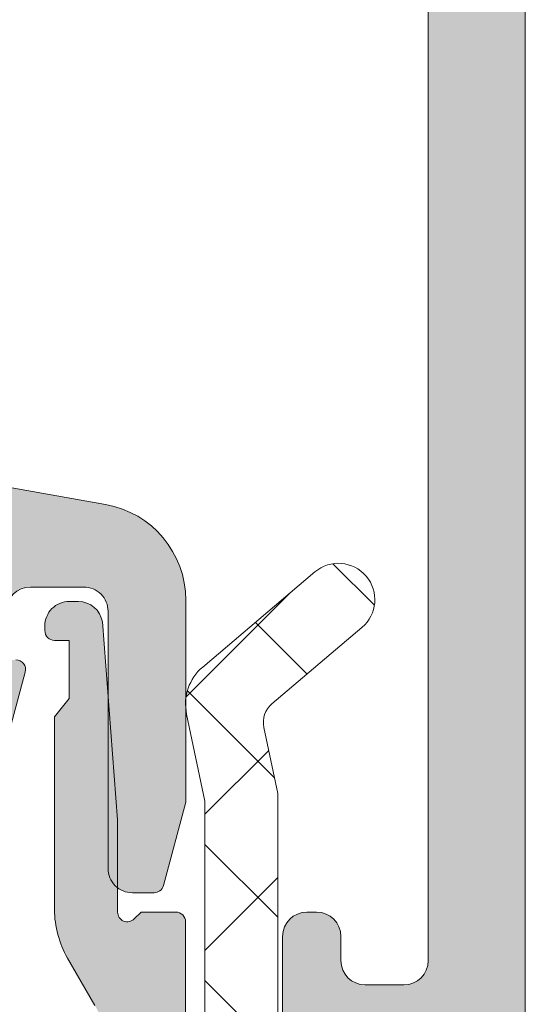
# Model space of a CAD drawing. Header units: millimetres. Extents: x 213386 to 506888, y 183055 to 450952.
# Tile 853 of 1056: x 399594 to 399604, y 330179 to 330200. Entities that reach past the tile are written whole.
import ezdxf

# ---------------------------------------------------------------- set-up
doc = ezdxf.new("R2010")
doc.units = ezdxf.units.MM
doc.layers.add('FASÁDA DETAILNÍ', color=255, linetype='Continuous', lineweight=0)
doc.layers.add('NOVA', color=255, linetype='Continuous', lineweight=0)

# ---------------------------------------------------------------- blocks, each defined once
blk = doc.blocks.new('A$C69D17D4D')
at = {"layer": 'FASÁDA DETAILNÍ'}
h = blk.add_hatch(color=256, dxfattribs=at)
edge = h.paths.add_edge_path()
edge.add_arc((1643.31799277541, 12423.51065356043), 0.5000674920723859, -89.99226754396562, -0.007732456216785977, ccw=False)
edge.add_line((1643.318060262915, 12423.01058607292), (1639.318060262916, 12423.01058607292))
edge.add_arc((1639.318127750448, 12423.51065356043), 0.5000674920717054, 180.0077324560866, 269.99226754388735, ccw=False)
edge.add_line((1638.818060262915, 12423.51058607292), (1638.818060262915, 12424.81063490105))
edge.add_arc((1639.318097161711, 12424.81059800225), 0.5000369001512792, 90.00422797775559, 179.9957720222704, ccw=False)
edge.add_line((1639.318060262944, 12425.31063490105), (1639.818060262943, 12425.31063490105))
edge.add_line((1639.818060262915, 12425.31063490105), (1639.818060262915, 12424.31063490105))
edge.add_line((1639.818060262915, 12424.31063490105), (1641.318060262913, 12424.31063490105))
edge.add_arc((1641.318097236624, 12425.31059792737), 0.9999630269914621, 269.9978814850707, 360.0021185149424)
edge.add_line((1642.318060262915, 12425.31063490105), (1642.318060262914, 12429.31063490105))
edge.add_arc((1641.317983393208, 12429.31055803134), 1.000076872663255, 0.004403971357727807, 89.99559602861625)
edge.add_line((1641.318060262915, 12430.31063490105), (1639.818060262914, 12430.31063490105))
edge.add_line((1639.818060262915, 12430.31063490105), (1639.818060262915, 12429.31063490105))
edge.add_line((1639.818060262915, 12429.31063490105), (1639.318060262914, 12429.31063490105))
edge.add_arc((1639.318002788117, 12429.81057742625), 0.4999425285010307, -180.00658688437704, -89.99341311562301, ccw=False)
edge.add_line((1638.818060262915, 12429.81063490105), (1638.818060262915, 12432.61062269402))
edge.add_arc((1639.318060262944, 12432.61062269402), 0.5000000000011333, 90.0000000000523, 180.0000000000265, ccw=False)
edge.add_line((1639.318060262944, 12433.11062269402), (1639.518060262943, 12433.11062269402))
edge.add_arc((1639.518060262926, 12432.61062269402), 0.5000000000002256, -2.609112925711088e-11, 89.99999999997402, ccw=False)
edge.add_line((1640.018060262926, 12432.61062269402), (1640.018060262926, 12432.11062269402))
edge.add_arc((1640.518095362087, 12432.11065779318), 0.500035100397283, 180.0040217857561, 269.9959782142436)
edge.add_line((1640.518060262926, 12431.61062269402), (1641.318063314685, 12431.61062269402))
edge.add_arc((1641.318046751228, 12432.11063925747), 0.5000165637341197, -89.99810203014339, -0.001897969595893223)
edge.add_line((1641.818063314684, 12432.11062269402), (1641.818063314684, 12463.4106165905))
edge.add_line((1641.818063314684, 12463.4106165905), (1641.385666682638, 12469.44907421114))
edge.add_arc((1640.386446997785, 12469.41061815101), 0.9999594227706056, 2.20400286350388, 89.99999999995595)
edge.add_line((1640.386446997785, 12470.41057757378), (1633.71799478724, 12470.41057757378))
edge.add_arc((1633.717994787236, 12469.91057757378), 0.5000000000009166, 90.00000000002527, 179.9999999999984)
edge.add_line((1633.217994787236, 12469.91057757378), (1633.217994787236, 12469.01057757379))
edge.add_arc((1632.717994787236, 12469.01057757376), 0.5000000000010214, -89.99999999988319, 1.425064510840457e-10, ccw=False)
edge.add_line((1632.717994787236, 12468.51057757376), (1631.317993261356, 12468.51057757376))
edge.add_arc((1631.050472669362, 12468.43174112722), 0.278895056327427, 16.41987641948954, 91.1645893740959)
edge.add_line((1631.044804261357, 12468.71057857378), (1630.591210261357, 12468.71057857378))
edge.add_arc((1630.585549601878, 12468.43171047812), 0.2789255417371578, 88.83712992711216, 163.575405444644)
edge.add_line((1630.318006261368, 12468.51057757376), (1628.43799526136, 12468.51057757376))
edge.add_arc((1628.437995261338, 12468.81057757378), 0.3000000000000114, 180.0000000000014, 270, ccw=False)
edge.add_line((1628.13799526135, 12468.81057757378), (1628.13799526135, 12469.79055189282))
edge.add_arc((1628.437995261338, 12469.79055189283), 0.2999999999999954, 90.0000000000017, 180.0000000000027, ccw=False)
edge.add_line((1628.437995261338, 12470.09055189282), (1631.197993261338, 12470.09055189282))
edge.add_arc((1631.197993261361, 12470.21055189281), 0.1200000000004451, 269.9999999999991, 360)
edge.add_line((1631.317993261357, 12470.21055189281), (1631.317993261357, 12474.51057757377))
edge.add_arc((1630.817993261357, 12474.51057757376), 0.5000000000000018, -8.014997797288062e-13, 89.9999999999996)
edge.add_line((1630.817993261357, 12475.01057757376), (1630.117993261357, 12475.01057757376))
edge.add_line((1630.117993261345, 12475.01057757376), (1627.725172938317, 12473.62908211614))
edge.add_arc((1627.656113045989, 12473.74869735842), 0.1381197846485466, -180.0000000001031, -60.000000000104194, ccw=False)
edge.add_line((1627.517993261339, 12473.74869735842), (1627.51799326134, 12477.51057757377))
edge.add_arc((1625.517993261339, 12477.51057757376), 1.999999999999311, 6.730053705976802e-12, 90.00000000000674)
edge.add_line((1625.517993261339, 12479.51057757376), (1624.94999787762, 12479.51057757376))
edge.add_arc((1624.949997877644, 12480.01057757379), 0.5000000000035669, 235.5209282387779, 269.99999999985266, ccw=False)
edge.add_arc((1627.497471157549, 12483.72007617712), 4.999999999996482, 185.3492280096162, 235.5209282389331, ccw=False)
edge.add_arc((1622.656119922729, 12483.27245778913), 0.1381197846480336, 60.00000000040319, 187.7024374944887, ccw=False)
edge.add_line((1622.725179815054, 12483.3920730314), (1625.118000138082, 12482.01057757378))
edge.add_line((1625.118000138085, 12482.01057757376), (1625.818000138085, 12482.01057757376))
edge.add_arc((1625.818000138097, 12482.51057757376), 0.5, 270, 360)
edge.add_line((1626.318000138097, 12482.51057757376), (1626.318000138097, 12486.81060325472))
edge.add_arc((1626.198000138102, 12486.81060325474), 0.1199999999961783, 1.272221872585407e-14, 89.9999999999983)
edge.add_line((1626.198000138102, 12486.93060325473), (1623.438002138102, 12486.93060325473))
edge.add_arc((1623.438002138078, 12487.23060325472), 0.2999999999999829, -180, -89.99999999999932, ccw=False)
edge.add_line((1623.13800213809, 12487.23060325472), (1623.13800213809, 12488.21057757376))
edge.add_arc((1623.438002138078, 12488.21057757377), 0.300000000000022, 90.00000000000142, 180, ccw=False)
edge.add_line((1623.438002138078, 12488.51057757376), (1625.318013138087, 12488.51057757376))
edge.add_arc((1625.585556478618, 12488.58944466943), 0.2789255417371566, 196.424594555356, 271.1628700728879)
edge.add_line((1625.591217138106, 12488.31057657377), (1626.044811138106, 12488.31057657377))
edge.add_arc((1626.050479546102, 12488.58941402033), 0.2788950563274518, 268.8354106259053, 343.5801235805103)
edge.add_line((1626.318000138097, 12488.51057757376), (1629.318058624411, 12488.51057757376))
edge.add_line((1629.318058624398, 12488.51057757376), (1630.018161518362, 12487.81050520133))
edge.add_line((1630.018161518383, 12487.81050520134), (1630.018161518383, 12487.21049909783))
edge.add_line((1630.018161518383, 12487.21049909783), (1628.418155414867, 12487.21049909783))
edge.add_arc((1628.418164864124, 12486.71048964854), 0.5000094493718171, 90.00108278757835, 179.9989172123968)
edge.add_line((1627.918155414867, 12486.71049909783), (1627.918155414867, 12486.31507101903))
edge.add_arc((1628.418155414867, 12486.31507101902), 0.5000000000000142, 180.0000000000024, 195.0000000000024)
edge.add_line((1627.935192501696, 12486.18566149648), (1628.319401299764, 12484.75177474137))
edge.add_arc((1629.285327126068, 12485.01059378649), 1.000000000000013, 195.0000000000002, 270.0000000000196)
edge.add_line((1629.285327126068, 12484.01059378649), (1635.01814931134, 12484.01059378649))
edge.add_line((1635.018149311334, 12484.01059378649), (1635.018149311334, 12487.21049909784))
edge.add_line((1635.018149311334, 12487.21049909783), (1634.218161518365, 12487.21049909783))
edge.add_line((1634.218161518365, 12487.21049909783), (1634.218161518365, 12487.81050520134))
edge.add_line((1634.218161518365, 12487.81050520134), (1635.430594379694, 12488.51048689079))
edge.add_line((1635.430594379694, 12488.51048689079), (1636.518149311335, 12488.51048689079))
edge.add_line((1636.518149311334, 12488.51048689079), (1636.518149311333, 12473.51057757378))
edge.add_arc((1637.018149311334, 12473.51057757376), 0.5000000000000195, 179.9999999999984, 270.0000000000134)
edge.add_line((1637.018149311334, 12473.01057757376), (1642.818060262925, 12473.01057757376))
edge.add_arc((1642.818060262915, 12472.01057757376), 1, 0, 90.0000000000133, ccw=False)
edge.add_line((1643.818060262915, 12472.01057757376), (1643.818060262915, 12423.51058607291))
edge = h.paths.add_edge_path(flags=16)
edge.add_line((1634.218161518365, 12482.41059378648), (1629.818161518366, 12482.41059378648))
edge.add_arc((1629.818161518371, 12481.91059378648), 0.5000000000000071, 90.00000000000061, 179.9999999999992)
edge.add_line((1629.318161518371, 12481.91059378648), (1629.318161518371, 12477.51059378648))
edge.add_arc((1629.818161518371, 12477.51059378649), 0.4999999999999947, 179.9999999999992, 270.0000000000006)
edge.add_line((1629.818161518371, 12477.01059378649), (1634.218161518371, 12477.01059378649))
edge.add_arc((1634.218161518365, 12477.51059378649), 0.5, 270, 360)
edge.add_line((1634.718161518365, 12477.51059378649), (1634.718161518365, 12481.91059378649))
edge.add_arc((1634.218161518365, 12481.91059378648), 0.4999999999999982, 1.272221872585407e-14, 90.00000000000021)
h = blk.add_hatch(color=256, dxfattribs=at)
edge = h.paths.add_edge_path(flags=16)
edge.add_line((1631.321845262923, 12440.71044225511), (1627.122095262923, 12440.71044225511))
edge.add_ellipse((1627.122094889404, 12440.21044262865), major_axis=(-0.4999996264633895, 0), ratio=1, start_angle=-90.00004280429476, end_angle=4.280419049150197e-05)
edge.add_line((1626.622095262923, 12440.21044225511), (1626.622095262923, 12435.81041825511))
edge.add_ellipse((1627.122094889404, 12435.81041788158), major_axis=(-0.49999962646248, 0), ratio=1, start_angle=-4.280419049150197e-05, end_angle=90.00004280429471)
edge.add_line((1627.122095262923, 12435.3104182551), (1631.321844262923, 12435.3104182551))
edge.add_ellipse((1631.321843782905, 12435.81041873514), major_axis=(-0.5000004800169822, 0), ratio=1, start_angle=90.00005500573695, end_angle=179.9999449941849)
edge.add_line((1631.821844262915, 12435.8104182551), (1631.821845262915, 12440.2104422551))
edge.add_ellipse((1631.32184563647, 12440.21044262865), major_axis=(-0.49999962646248, 0), ratio=1, start_angle=179.9999571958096, end_angle=270.0000428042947)
edge = h.paths.add_edge_path()
edge.add_line((1628.408441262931, 12442.70882325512), (1635.171441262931, 12441.50906325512))
edge.add_arc((1634.822096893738, 12439.53981162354), 1.999998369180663, -3.9202593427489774e-05, 79.9404098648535, ccw=False)
edge.add_line((1636.822095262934, 12439.53981025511), (1636.822095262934, 12435.37483725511))
edge.add_line((1636.822095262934, 12435.37483725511), (1636.361814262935, 12433.65704825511))
edge.add_arc((1636.168629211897, 12433.70881217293), 0.1999999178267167, 270.0000146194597, 344.9999614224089, ccw=False)
edge.add_line((1636.168629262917, 12433.50881225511), (1635.722095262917, 12433.50881225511))
edge.add_arc((1635.722094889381, 12434.00881188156), 0.4999996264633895, 179.9999571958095, 270.0000428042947, ccw=False)
edge.add_line((1635.222095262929, 12434.00881225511), (1635.222095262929, 12439.30881225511))
edge.add_arc((1634.722095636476, 12439.30881262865), 0.49999962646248, 359.9999571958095, 450.0000428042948)
edge.add_line((1634.722095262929, 12439.80881225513), (1633.621845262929, 12439.80881225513))
edge.add_arc((1633.62184574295, 12439.30881177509), 0.5000004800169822, 90.00005500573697, 179.9999449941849)
edge.add_line((1633.12184526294, 12439.30881225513), (1633.12184526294, 12438.30881225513))
edge.add_line((1633.12184526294, 12438.30881225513), (1633.32184526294, 12438.30881225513))
edge.add_arc((1633.321844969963, 12438.10881211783), 0.2000001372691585, -15.000005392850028, 89.99991606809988, ccw=False)
edge.add_line((1633.515030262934, 12438.05704825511), (1633.121844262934, 12436.58966025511))
edge.add_line((1633.121844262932, 12436.58966025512), (1633.121844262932, 12434.50881225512))
edge.add_arc((1632.121843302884, 12434.50881321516), 1.0000009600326, 270.00005500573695, 359.99994499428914, ccw=False)
edge.add_line((1632.121844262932, 12433.50881225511), (1621.222342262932, 12433.50881225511))
edge.add_arc((1621.222342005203, 12433.90881259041), 0.400000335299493, 150.0000831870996, 270.0000369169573, ccw=False)
edge.add_line((1620.875931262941, 12434.10881225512), (1621.374097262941, 12434.97166025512))
edge.add_line((1621.374097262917, 12434.97166025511), (1621.801967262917, 12436.46382125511))
edge.add_arc((1622.090346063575, 12436.38112987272), 0.3000003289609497, 59.820758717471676, 163.9999831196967, ccw=False)
edge.add_line((1622.241158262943, 12436.64046725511), (1624.706769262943, 12435.20873225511))
edge.add_line((1624.706769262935, 12435.20873225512), (1625.127188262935, 12435.20873225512))
edge.add_arc((1625.130680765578, 12435.40030053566), 0.1916001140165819, 268.9555499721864, 362.5222218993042)
edge.add_line((1625.322095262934, 12435.40873225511), (1625.322095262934, 12441.89817125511))
edge.add_arc((1625.122928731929, 12441.91640900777), 0.1999998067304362, 354.7679954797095, 474.1409481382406)
edge.add_line((1625.041132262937, 12442.09891725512), (1622.657447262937, 12441.03059625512))
edge.add_arc((1622.575650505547, 12441.21310485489), 0.2000002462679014, 201.9737977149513, 294.14098223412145, ccw=False)
edge.add_line((1622.390179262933, 12441.1382682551), (1621.573819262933, 12443.1614962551))
edge.add_arc((1621.944761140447, 12443.31116936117), 0.3999998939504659, 89.999982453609, 201.973817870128, ccw=False)
edge.add_line((1621.944761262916, 12443.71116925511), (1624.008908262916, 12443.71117025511))
edge.add_arc((1624.008909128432, 12443.41117061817), 0.2999996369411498, 37.90491346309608, 90.00016529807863, ccw=False)
edge.add_arc((1624.482328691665, 12443.77978116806), 0.300000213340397, 217.9046525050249, 285.9998620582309)
edge.add_line((1624.565019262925, 12443.49140225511), (1625.322908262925, 12443.70872425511))
edge.add_arc((1625.322908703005, 12442.10872520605), 1.599999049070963, 31.592394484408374, 90.00001575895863, ccw=False)
edge.add_arc((1627.11168074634, 12443.20885722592), 0.4999999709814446, 211.592335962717, 269.9984549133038)
edge.add_line((1627.111667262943, 12442.70885725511), (1628.408441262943, 12442.70882325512))
h = blk.add_hatch(dxfattribs=at)
h.set_pattern_fill('ANSI37', color=256, scale=0.625, angle=90, style=0)
h.set_pattern_definition([(135, (0, 0), (-1.403165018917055, -1.403165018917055), []), (225, (0, 0), (1.403165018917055, -1.403165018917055), [])])
edge = h.paths.add_edge_path()
edge.add_ellipse((1632.19749843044, 12424.12367074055), major_axis=(-5.039467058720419, 0), ratio=1, start_angle=119.7917844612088, end_angle=175.0355387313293, ccw=False)
edge.add_ellipse((1634.552298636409, 12420.01058626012), major_axis=(-0.3000000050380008, 0), ratio=1, start_angle=90.00069261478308, end_angle=119.79217298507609, ccw=False)
edge.add_line((1634.55230226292, 12419.71058625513), (1634.01801826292, 12419.71058325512))
edge.add_ellipse((1634.018017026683, 12420.01058301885), major_axis=(-0.2999997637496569, 0), ratio=1, start_angle=-4.512122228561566e-05, end_angle=90.00023610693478, ccw=False)
edge.add_line((1633.718017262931, 12420.01058325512), (1633.718017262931, 12421.56058025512))
edge.add_ellipse((1633.418006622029, 12421.56057261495), major_axis=(-0.3000106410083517, 0), ratio=1, start_angle=180.0014591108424, end_angle=269.9956760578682)
edge.add_line((1633.418029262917, 12421.86058325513), (1632.018047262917, 12421.86059425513))
edge.add_ellipse((1632.018050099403, 12422.16058409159), major_axis=(-0.2999898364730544, 0), ratio=1, start_angle=0.00035074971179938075, end_angle=89.99945825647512, ccw=False)
edge.add_line((1631.718060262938, 12422.16058225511), (1631.718060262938, 12423.86059425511))
edge.add_ellipse((1632.018070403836, 12423.86058711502), major_axis=(-0.3000101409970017, 0), ratio=1, start_angle=270.00441943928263, end_angle=359.9986363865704, ccw=False)
edge.add_line((1632.018047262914, 12424.1605972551), (1633.581878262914, 12424.1605862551))
edge.add_ellipse((1633.614735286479, 12424.46174531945), major_axis=(-0.3029461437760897, 0), ratio=1, start_angle=83.77354909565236, end_angle=193.4835773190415)
edge.add_ellipse((1644.930699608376, 12433.16666845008), major_axis=(-14.00076634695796, 0), ratio=1, start_angle=15.301732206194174, end_angle=38.07562007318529, ccw=False)
edge.add_ellipse((1630.938461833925, 12429.35995487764), major_axis=(-0.5004721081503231, 0), ratio=1, start_angle=192.9176085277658, end_angle=309.806634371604)
edge.add_line((1630.618060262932, 12429.74442225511), (1630.618060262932, 12421.46114325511))
edge.add_ellipse((1631.118059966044, 12421.46114378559), major_axis=(-0.4999997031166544, 0), ratio=1, start_angle=6.078930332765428e-05, end_angle=60.00001964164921)
edge.add_line((1630.868060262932, 12421.02813125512), (1631.168060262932, 12420.85492525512))
edge.add_ellipse((1630.918060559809, 12420.42191272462), major_axis=(-0.4999997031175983, 0), ratio=1, start_angle=180.0000607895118, end_angle=240.0000196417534, ccw=False)
edge.add_line((1631.41806026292, 12420.42191325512), (1631.41806026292, 12418.79256525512))
edge.add_ellipse((1630.418060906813, 12418.79256447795), major_axis=(-0.9999993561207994, 0), ratio=1, start_angle=120.0503388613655, end_angle=180.0000445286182, ccw=False)
edge.add_ellipse((1634.574387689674, 12411.6081837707), major_axis=(-7.300023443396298, 0), ratio=1, start_angle=300.050354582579, end_angle=348.7144463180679)
edge.add_ellipse((1627.518050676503, 12413.4234158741), major_axis=(-0.3999905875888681, 0), ratio=1, start_angle=75.14702477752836, end_angle=159.4981705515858)
edge.add_ellipse((1633.867148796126, 12411.04934892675), major_axis=(-6.378448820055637, 0), ratio=1, start_angle=284.45259778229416, end_angle=339.49812541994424, ccw=False)
edge.add_line((1632.275222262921, 12417.2259482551), (1633.685929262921, 12417.5895352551))
edge.add_line((1633.685929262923, 12417.5895352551), (1634.548630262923, 12417.7996482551))
edge.add_ellipse((1633.218065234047, 12423.13627097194), major_axis=(-5.499995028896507, 0), ratio=1, start_angle=103.9999549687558, end_angle=180.0000342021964)
edge.add_line((1638.718060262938, 12423.13627425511), (1638.718060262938, 12435.55430225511))
edge.add_line((1638.718060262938, 12435.55430225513), (1638.430441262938, 12436.91735925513))
edge.add_ellipse((1638.919667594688, 12437.02059187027), major_axis=(-0.4999993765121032, 0), ratio=1, start_angle=-49.71624840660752, end_angle=11.91530077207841, ccw=False)
edge.add_line((1638.596381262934, 12437.40201725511), (1640.452989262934, 12438.97562825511))
edge.add_ellipse((1639.968059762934, 12439.54776725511), major_axis=(-0.7499997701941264, 0), ratio=1, start_angle=130.2837061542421, end_angle=310.2837061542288)
edge.add_line((1639.483130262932, 12440.1199062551), (1637.171486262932, 12438.1606202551))
edge.add_ellipse((1637.818058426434, 12437.39776864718), major_axis=(-0.999999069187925, 0), ratio=1, start_angle=-49.71630131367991, end_angle=11.91524786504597)
edge.add_line((1636.83960526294, 12437.1913042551), (1637.21806026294, 12435.3977672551))
edge.add_line((1637.218060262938, 12435.39776725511), (1637.218060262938, 12423.68756625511))
h = blk.add_hatch(color=256, dxfattribs=at)
edge = h.paths.add_edge_path()
edge.add_line((1634.41806026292, 12437.51058625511), (1634.11806026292, 12437.13738125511))
edge.add_line((1634.118060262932, 12437.1373812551), (1634.118060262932, 12433.1641762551))
edge.add_ellipse((1636.118067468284, 12433.16417785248), major_axis=(-2.000007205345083, 0), ratio=1, start_angle=4.576093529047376e-05, end_angle=29.99993366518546)
edge.add_line((1634.386009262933, 12432.16417625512), (1634.950111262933, 12431.18712425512))
edge.add_ellipse((1633.218053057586, 12430.18712265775), major_axis=(-2.000007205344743, 0), ratio=1, start_angle=180.0000457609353, end_angle=209.9999336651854, ccw=False)
edge.add_line((1635.218060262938, 12430.18712425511), (1635.218060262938, 12424.46729025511))
edge.add_ellipse((1634.718060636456, 12424.46728988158), major_axis=(-0.49999962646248, 0), ratio=1, start_angle=89.99995719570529, end_angle=180.0000428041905, ccw=False)
edge.add_line((1634.718060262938, 12423.96729025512), (1632.818060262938, 12423.96729025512))
edge.add_ellipse((1632.817802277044, 12423.46754824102), major_axis=(-0.4997420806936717, 0), ratio=1, start_angle=-90.0295782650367, end_angle=0.02957826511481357)
edge.add_line((1632.318060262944, 12423.46729025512), (1632.318060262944, 12422.46729025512))
edge.add_ellipse((1632.817802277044, 12422.46703226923), major_axis=(-0.4997420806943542, 0), ratio=1, start_angle=-0.02957826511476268, end_angle=90.02957826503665)
edge.add_line((1632.818060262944, 12421.96729025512), (1633.818060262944, 12421.96729025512))
edge.add_ellipse((1633.818320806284, 12421.46755079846), major_axis=(-0.4997395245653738, 0), ratio=1, start_angle=179.9701283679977, end_angle=270.02987163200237, ccw=False)
edge.add_line((1634.318060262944, 12421.46729025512), (1634.318060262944, 12420.46729025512))
edge.add_ellipse((1634.817808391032, 12420.46703638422), major_axis=(-0.4997481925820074, 0), ratio=1, start_angle=-0.02910612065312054, end_angle=90.02887693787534)
edge.add_line((1634.818060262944, 12419.96728825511), (1635.051091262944, 12419.96728825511))
edge.add_ellipse((1635.051091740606, 12420.46728746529), major_axis=(-0.4999992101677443, 0), ratio=1, start_angle=89.99994526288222, end_angle=126.2493129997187)
edge.add_ellipse((1633.218053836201, 12422.96729082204), major_axis=(-3.600006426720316, 0), ratio=1, start_angle=126.2493860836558, end_angle=179.9999591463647)
edge.add_line((1636.818060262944, 12422.96728825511), (1636.818060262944, 12432.91058625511))
edge.add_ellipse((1636.618060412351, 12432.91058640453), major_axis=(-0.1999998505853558, 0), ratio=1, start_angle=179.9999571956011, end_angle=270.0000428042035)
edge.add_line((1636.618060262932, 12433.11058625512), (1635.900839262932, 12433.11058625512))
edge.add_line((1635.900839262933, 12433.11058625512), (1635.759940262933, 12432.96962525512))
edge.add_ellipse((1635.618060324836, 12433.11058662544), major_axis=(-0.2000000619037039, 0), ratio=1, start_angle=0.00010609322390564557, end_angle=135.1860756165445, ccw=False)
edge.add_line((1635.41806026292, 12433.11058625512), (1635.41806026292, 12435.01015525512))
edge.add_line((1635.41806026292, 12435.01015525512), (1635.10374226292, 12439.08880325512))
edge.add_ellipse((1634.609897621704, 12439.01058574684), major_axis=(-0.5000005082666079, 0), ratio=1, start_angle=189.0000227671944, end_angle=269.9999265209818)
edge.add_line((1634.609898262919, 12439.51058625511), (1634.418060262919, 12439.51058625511))
edge.add_ellipse((1634.418059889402, 12439.01058662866), major_axis=(-0.4999996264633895, 0), ratio=1, start_angle=-90.00004280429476, end_angle=4.280419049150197e-05)
edge.add_line((1633.91806026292, 12439.01058625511), (1633.91806026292, 12438.91058625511))
edge.add_ellipse((1634.118060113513, 12438.91058610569), major_axis=(-0.1999998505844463, 0), ratio=1, start_angle=-4.28043988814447e-05, end_angle=90.00004280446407)
edge.add_line((1634.118060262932, 12438.71058625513), (1634.418060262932, 12438.71058625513))
edge.add_line((1634.41806026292, 12438.71058625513), (1634.41806026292, 12437.51058625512))
for p, q in [((1643.818060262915, 12472.01057757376), (1643.818060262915, 12423.51058607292)), ((1641.818063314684, 12432.11062269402), (1641.818063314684, 12463.4106165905)), ((1639.318060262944, 12433.11062269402), (1639.518060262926, 12433.11062269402)), ((1638.818060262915, 12429.81063490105), (1638.818060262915, 12432.61062269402)), ((1640.018060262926, 12432.61062269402), (1640.018060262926, 12432.11062269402)), ((1640.518060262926, 12431.61062269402), (1641.318063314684, 12431.61062269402))]:
    blk.add_line(p, q, dxfattribs=at)
for points in [[(1628.408441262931, 12442.70882325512), (1635.171441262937, 12441.5090632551), (1635.171441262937, 12441.5090632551, -0.363676), (1636.822095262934, 12439.53981025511), (1636.822095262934, 12435.37483725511), (1636.361814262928, 12433.65704825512), (1636.361814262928, 12433.65704825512, -0.339454), (1636.168629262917, 12433.50881225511), (1635.722095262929, 12433.50881225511), (1635.722095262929, 12433.50881225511, -0.414214), (1635.222095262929, 12434.00881225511), (1635.222095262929, 12439.30881225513), (1635.222095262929, 12439.30881225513, 0.414214), (1634.722095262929, 12439.80881225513), (1633.62184526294, 12439.80881225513), (1633.62184526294, 12439.80881225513, 0.414213), (1633.12184526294, 12439.30881225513)], [(1633.321845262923, 12438.30881225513, -0.493145), (1633.515030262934, 12438.05704825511), (1633.121844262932, 12436.58966025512)]]:
    blk.add_lwpolyline(points, format="xyb", dxfattribs=at)
at = {"layer": 'FASÁDA DETAILNÍ', "extrusion": (0, 0, -1)}
for points in [[(-1638.718060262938, 12423.13627425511), (-1638.718060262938, 12435.55430225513), (-1638.430441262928, 12436.91735925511), (-1638.430441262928, 12436.91735925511, 0.275594), (-1638.596381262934, 12437.40201725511), (-1640.452989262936, 12438.97562825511), (-1640.452989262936, 12438.97562825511, -1), (-1639.483130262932, 12440.1199062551), (-1637.171486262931, 12438.1606202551), (-1637.171486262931, 12438.1606202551, -0.275594), (-1636.83960526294, 12437.1913042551), (-1637.218060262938, 12435.39776725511), (-1637.218060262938, 12423.6875662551)], [(-1636.818060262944, 12422.96728825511), (-1636.818060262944, 12432.91058625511), (-1636.818060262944, 12432.91058625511, -0.414214), (-1636.618060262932, 12433.11058625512), (-1635.900839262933, 12433.11058625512), (-1635.759940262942, 12432.96962525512), (-1635.759940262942, 12432.96962525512, 0.669353), (-1635.41806026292, 12433.11058625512), (-1635.41806026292, 12435.01015525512), (-1635.103742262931, 12439.08880325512), (-1635.103742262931, 12439.08880325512, -0.368919), (-1634.609898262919, 12439.51058625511), (-1634.41806026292, 12439.51058625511), (-1634.41806026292, 12439.51058625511, -0.414214), (-1633.91806026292, 12439.01058625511), (-1633.91806026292, 12438.91058625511), (-1633.91806026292, 12438.91058625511, -0.414214), (-1634.118060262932, 12438.71058625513), (-1634.41806026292, 12438.71058625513), (-1634.41806026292, 12437.51058625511), (-1634.41806026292, 12437.51058625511), (-1634.118060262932, 12437.1373812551), (-1634.118060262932, 12433.16417625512), (-1634.118060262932, 12433.16417625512, -0.131652), (-1634.386009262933, 12432.16417625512), (-1634.950111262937, 12431.18712425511)]]:
    blk.add_lwpolyline(points, format="xyb", dxfattribs=at)
at = {"layer": 'FASÁDA DETAILNÍ'}
for centre, radius, start, end in [((1639.318060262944, 12432.61062269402), 0.5000000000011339, 90, 180), ((1639.518060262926, 12432.61062269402), 0.5000000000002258, 0, 90), ((1640.518095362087, 12432.11065779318), 0.5000351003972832, 180.0040217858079, 269.9959782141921), ((1641.318046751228, 12432.11063925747), 0.5000165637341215, 270.001897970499, 359.9981020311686)]:
    blk.add_arc(centre, radius, start, end, dxfattribs=at)

msp = doc.modelspace()

# ---------------------------------------------------------------- block references
at = {"layer": 'NOVA', "ltscale": 300}
msp.add_blockref('A$C69D17D4D', (397960.6382589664, 317748.1544064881), dxfattribs=at)

doc.saveas('drawing.dxf')
